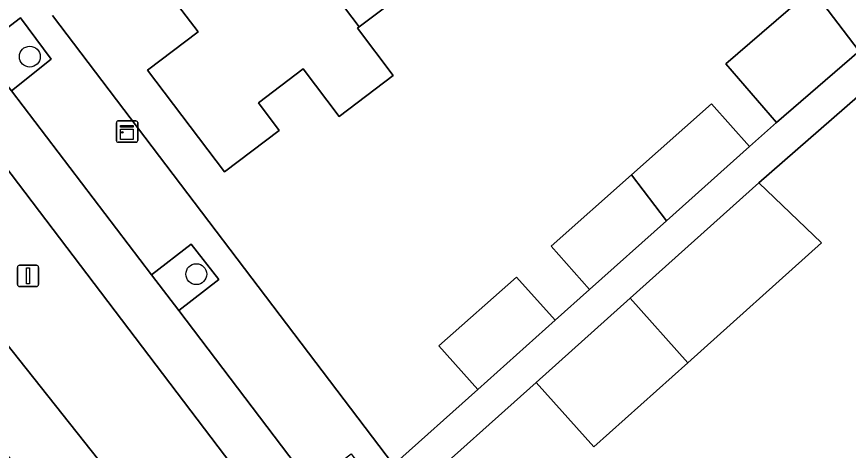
# Model space of a CAD drawing. Extents: x 160030 to 160839, y 385325 to 386450.
# Drawn here: x 160514.33 to 160553.31, y 385457.44 to 385477.77 of the extents above; entities that cross this region are included whole.
import ezdxf

# ---------------------------------------------------------------- set-up
doc = ezdxf.new("R2010")
doc.units = 0
for name, color, linetype in [('IMGEO_Berm_groen', 7, 'Continuous'), ('IMGEO_Boom', 7, 'Continuous'), ('IMGEO_Erf', 7, 'Continuous'), ('IMGEO_Fietspad_gesloten', 7, 'Continuous'), ('IMGEO_Groenvoorziening', 7, 'Continuous'), ('IMGEO_Kast', 7, 'Continuous'), ('IMGEO_Lichtmast', 7, 'Continuous'), ('IMGEO_Pand', 7, 'Continuous'), ('IMGEO_Rijbaan_lokaal_gesloten', 7, 'Continuous'), ('IMGEO_Voetpad_open', 7, 'Continuous')]:
    doc.layers.add(name, color=color, linetype=linetype)

msp = doc.modelspace()

# ---------------------------------------------------------------- linework, layer by layer
at = {"layer": 'IMGEO_Berm_groen'}
for points in [[(160512.138, 385472.917), (160508.176, 385469.948), (160513.766, 385462.553), (160540.222, 385429.169)], [(160540.913, 385429.131), (160543.778, 385431.255), (160512.138, 385472.917)]]:
    msp.add_lwpolyline(points, dxfattribs=at)
at = {"layer": 'IMGEO_Boom'}
for centre in [(160514.95, 385475.897), (160522.751, 385465.701)]:
    msp.add_circle(centre, 0.489, dxfattribs=at)
at = {"layer": 'IMGEO_Erf'}
for points in [[(160570.327, 385494.106), (160574.095, 385497.388), (160575.901, 385495.314), (160576.496, 385495.832), (160577.466, 385494.718), (160549.116, 385469.982), (160552.055, 385467.172), (160545.783, 385461.55), (160541.383, 385457.606), (160538.677, 385460.625), (160532.951, 385455.492), (160550.815, 385431.937)], [(160516.015, 385477.824), (160531.991, 385456.758), (160535.946, 385460.297), (160534.118, 385462.34), (160537.751, 385465.566), (160539.567, 385463.537), (160541.177, 385464.978), (160539.374, 385467.007), (160543.149, 385470.36), (160546.899, 385473.69), (160548.677, 385471.689), (160549.945, 385472.81), (160547.564, 385475.563), (160551.612, 385479.064), (160550.66, 385480.323), (160553.405, 385482.699), (160555.938, 385481.121), (160557.485, 385479.332), (160559.141, 385480.716), (160557.335, 385482.789), (160561.257, 385486.206), (160565.793, 385490.156), (160570.327, 385494.106)], [(160533.401, 385479.574), (160530.385, 385477.293), (160530.301, 385477.229), (160531.97, 385475.007), (160529.443, 385473.086), (160527.765, 385475.326), (160525.66, 385473.735), (160526.641, 385472.438), (160524.068, 385470.493), (160520.464, 385475.26), (160522.835, 385477.053), (160520.952, 385479.544)]]:
    msp.add_lwpolyline(points, dxfattribs=at)
at = {"layer": 'IMGEO_Fietspad_gesloten'}
for points in [[(160547.576, 385430.241), (160538.092, 385442.725), (160536.444, 385444.894), (160530.08, 385453.271), (160528.125, 385455.844), (160521.937, 385463.989), (160520.659, 385465.671), (160514.087, 385474.299), (160512.568, 385476.229), (160512.497, 385476.319), (160510.2, 385479.35), (160506.407, 385484.356), (160504.07, 385487.439), (160503.837, 385487.746), (160502.182, 385489.92), (160496.522, 385497.353), (160494.863, 385499.532), (160489.228, 385506.939), (160487.374, 385509.376), (160482.095, 385516.317), (160480.253, 385518.738), (160474.787, 385525.923)], [(160509.6, 385476.248), (160512.138, 385472.917), (160543.778, 385431.255), (160545.509, 385428.988), (160546.902, 385427.164)]]:
    msp.add_lwpolyline(points, dxfattribs=at)
at = {"layer": 'IMGEO_Groenvoorziening'}
for points in [[(160514.508, 385477.72), (160512.568, 385476.229), (160514.087, 385474.299), (160515.95, 385475.782)], [(160522.507, 385467.103), (160520.659, 385465.671), (160521.937, 385463.989), (160523.81, 385465.445)]]:
    msp.add_lwpolyline(points, close=True, dxfattribs=at)
at = {"layer": 'IMGEO_Kast'}
for p, q in [((160519.005, 385471.957), (160519.005, 385472.798)), ((160519.005, 385472.798), (160519.005, 385471.957)), ((160519.08, 385472.882), (160519.921, 385472.882)), ((160519.921, 385472.882), (160519.08, 385472.882)), ((160520.005, 385472.807), (160520.005, 385471.966)), ((160520.005, 385471.966), (160520.005, 385472.807)), ((160519.93, 385471.882), (160519.089, 385471.882)), ((160519.089, 385471.882), (160519.93, 385471.882))]:
    msp.add_line(p, q, dxfattribs=at)
for points in [[(160519.2, 385472.672), (160519.8, 385472.672), (160519.8, 385472.587), (160519.2, 385472.587), (160519.2, 385472.672)], [(160519.2, 385472.497), (160519.8, 385472.497), (160519.8, 385472.008), (160519.2, 385472.008), (160519.2, 385472.497)]]:
    msp.add_lwpolyline(points, dxfattribs=at)
msp.add_circle((160519.284, 385472.346), 0.0377, dxfattribs=at)
for centre, start, end in [((160519.083, 385472.804), 92.4484, 184.2845), ((160519.083, 385472.804), 92.4484, 184.2845), ((160519.927, 385472.804), 2.4484, 94.2845), ((160519.927, 385472.804), 2.4484, 94.2845), ((160519.083, 385471.96), 182.4484, 274.2845), ((160519.083, 385471.96), 182.4484, 274.2845), ((160519.927, 385471.96), 272.4484, 4.2845), ((160519.927, 385471.96), 272.4484, 4.2845)]:
    msp.add_arc(centre, 0.0779, start, end, dxfattribs=at)
at = {"layer": 'IMGEO_Lichtmast'}
for p, q in [((160514.369, 385465.218), (160514.369, 385466.018)), ((160514.369, 385466.018), (160514.369, 385465.218)), ((160514.469, 385466.118), (160515.259, 385466.118)), ((160515.259, 385466.118), (160514.469, 385466.118)), ((160515.359, 385466.018), (160515.359, 385465.218)), ((160515.359, 385465.218), (160515.359, 385466.018)), ((160515.259, 385465.118), (160514.469, 385465.118)), ((160514.469, 385465.118), (160515.259, 385465.118))]:
    msp.add_line(p, q, dxfattribs=at)
msp.add_lwpolyline([(160514.789, 385465.993), (160514.939, 385465.993), (160514.939, 385465.243), (160514.789, 385465.243), (160514.789, 385465.993)], dxfattribs=at)
for centre, start, end in [((160514.469, 385466.018), 90, 180), ((160514.469, 385466.018), 90, 180), ((160515.259, 385466.018), 0, 90), ((160515.259, 385466.018), 360, 90), ((160514.469, 385465.218), 180, 270), ((160514.469, 385465.218), 180, 270), ((160515.259, 385465.218), 270, 0), ((160515.259, 385465.218), 270, 0)]:
    msp.add_arc(centre, 0.1, start, end, dxfattribs=at)
at = {"layer": 'IMGEO_Pand'}
for points in [[(160530.625, 385486.926), (160530.536, 385486.859), (160530.777, 385486.54), (160528.721, 385484.986), (160528.516, 385485.257), (160525.874, 385483.26), (160530.385, 385477.293), (160533.401, 385479.574), (160533.753, 385479.108), (160533.835, 385479.17), (160535.523, 385480.447), (160535.097, 385481.011)], [(160525.874, 385483.26), (160525.786, 385483.194), (160526.048, 385482.847), (160523.953, 385481.262), (160523.688, 385481.612), (160520.952, 385479.544), (160522.835, 385477.053), (160520.464, 385475.26), (160524.068, 385470.493), (160526.641, 385472.438), (160525.66, 385473.735), (160527.765, 385475.326), (160529.443, 385473.086), (160531.97, 385475.007), (160530.301, 385477.229), (160530.385, 385477.293)], [(160557.485, 385479.332), (160555.938, 385481.121), (160553.405, 385482.699), (160550.66, 385480.323), (160551.612, 385479.064), (160553.813, 385476.155)], [(160553.813, 385476.155), (160551.612, 385479.064), (160547.564, 385475.563), (160549.945, 385472.81)], [(160548.677, 385471.689), (160546.899, 385473.69), (160543.149, 385470.36), (160544.781, 385468.202)], [(160544.781, 385468.202), (160543.149, 385470.36), (160539.374, 385467.007), (160541.177, 385464.978)], [(160545.783, 385461.55), (160552.055, 385467.172), (160549.116, 385469.982), (160543.077, 385464.569)], [(160539.567, 385463.537), (160537.751, 385465.566), (160534.118, 385462.34), (160535.946, 385460.297)], [(160543.077, 385464.569), (160538.677, 385460.625), (160541.383, 385457.606), (160545.783, 385461.55)]]:
    msp.add_lwpolyline(points, close=True, dxfattribs=at)
at = {"layer": 'IMGEO_Rijbaan_lokaal_gesloten'}
msp.add_lwpolyline([(160503.708, 385470.084), (160505.471, 385467.854), (160532.554, 385433.598), (160537.079, 385426.8), (160540.222, 385429.169), (160513.766, 385462.553), (160508.176, 385469.948), (160508.059, 385470.11)], dxfattribs=at)
at = {"layer": 'IMGEO_Voetpad_open'}
msp.add_lwpolyline([(160577.466, 385494.718), (160576.496, 385495.832), (160575.901, 385495.314), (160571.99, 385491.907), (160567.456, 385487.958), (160562.92, 385484.007), (160559.141, 385480.716), (160557.485, 385479.332), (160553.813, 385476.155), (160549.945, 385472.81), (160548.677, 385471.689), (160544.781, 385468.202), (160541.177, 385464.978), (160539.567, 385463.537), (160535.946, 385460.297), (160531.991, 385456.758), (160532.951, 385455.492), (160538.677, 385460.625), (160543.077, 385464.569), (160549.116, 385469.982)], close=True, dxfattribs=at)
for points in [[(160512.497, 385476.319), (160512.568, 385476.229), (160514.508, 385477.72), (160515.95, 385475.782), (160514.087, 385474.299), (160520.659, 385465.671), (160522.507, 385467.103), (160523.81, 385465.445), (160521.937, 385463.989), (160528.125, 385455.844), (160530.004, 385457.272), (160531.928, 385454.683), (160530.08, 385453.271), (160536.444, 385444.894), (160538.344, 385446.32), (160539.937, 385444.149), (160538.092, 385442.725), (160547.576, 385430.241)], [(160550.815, 385431.937), (160532.951, 385455.492), (160531.991, 385456.758), (160516.015, 385477.824)]]:
    msp.add_lwpolyline(points, dxfattribs=at)

doc.saveas('drawing.dxf')
